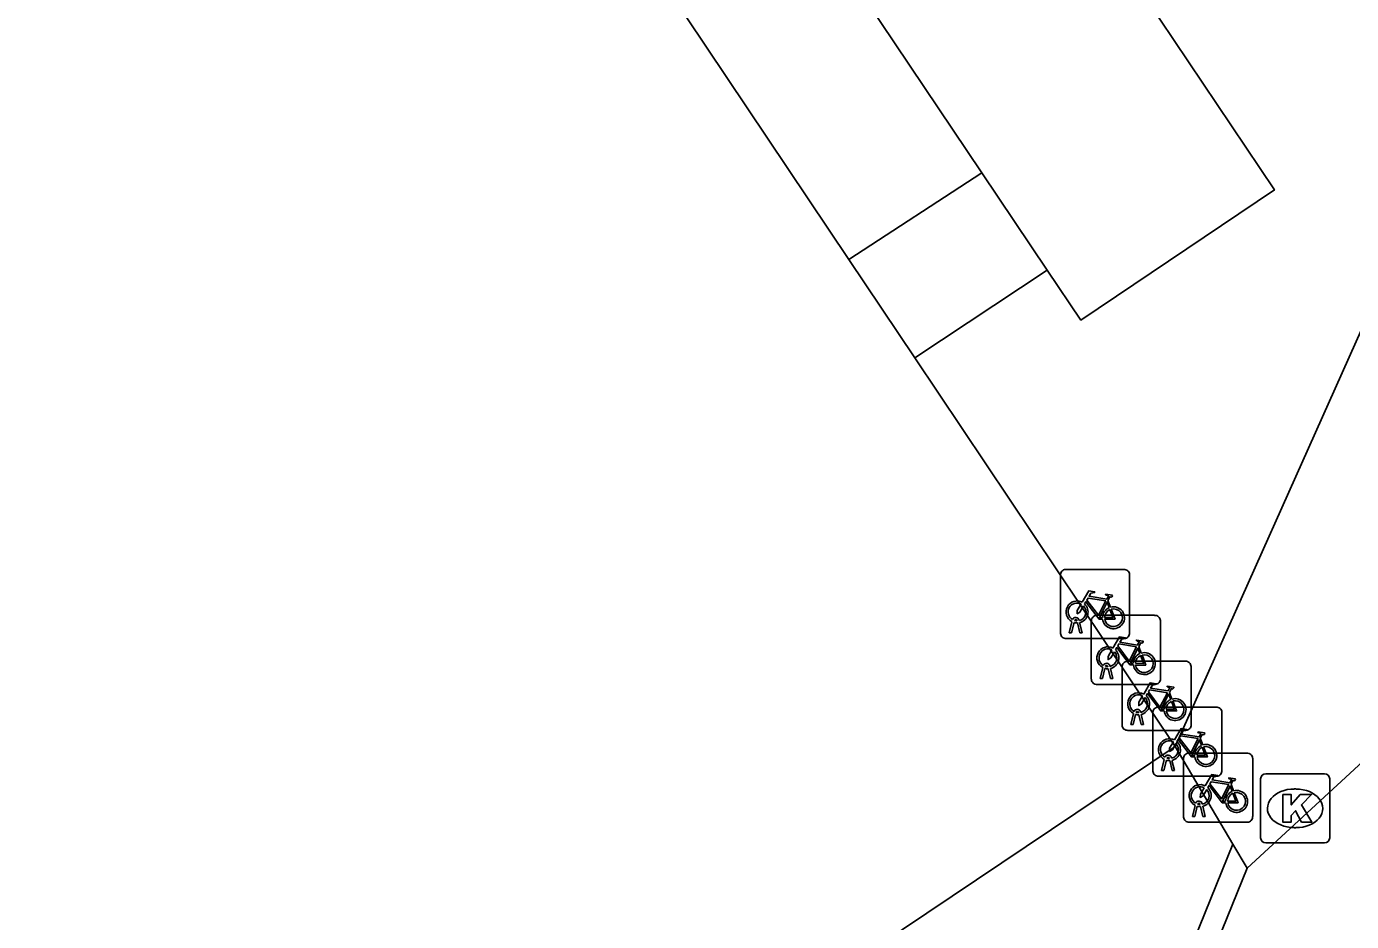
# Model space of a CAD drawing. Extents: x 161087 to 161922, y 382574 to 383873.
# Drawn here: x 161729.81 to 161748.99, y 383018.93 to 383031.88 of the extents above; entities that cross this region are included whole.
import ezdxf

# ---------------------------------------------------------------- set-up
doc = ezdxf.new("R2010")
doc.units = 0
for name, color, linetype in [('IMGEO_Fietsenrek', 7, 'Continuous'), ('IMGEO_Haag', 7, 'Continuous'), ('IMGEO_Kolk', 7, 'Continuous'), ('IMGEO_Pand', 7, 'Continuous'), ('IMGEO_Pand_overbouw', 7, 'Continuous'), ('IMGEO_Voetpad_open', 7, 'Continuous')]:
    doc.layers.add(name, color=color, linetype=linetype)

msp = doc.modelspace()

# ---------------------------------------------------------------- linework, layer by layer
at = {"layer": 'IMGEO_Fietsenrek'}
for p, q in [((161744.851, 383024.025), (161745.692, 383024.025)), ((161745.692, 383024.025), (161744.851, 383024.025)), ((161744.776, 383023.1), (161744.776, 383023.941)), ((161744.776, 383023.941), (161744.776, 383023.1)), ((161745.776, 383023.95), (161745.776, 383023.109)), ((161745.776, 383023.109), (161745.776, 383023.95)), ((161745.463, 383023.574), (161745.499, 383023.479)), ((161744.903, 383023.109), (161744.942, 383023.269)), ((161744.972, 383023.257), (161744.937, 383023.109)), ((161745.014, 383023.281), (161745.013, 383023.285)), ((161745.055, 383023.109), (161745.021, 383023.251)), ((161745.045, 383023.292), (161745.046, 383023.285)), ((161745.053, 383023.255), (161745.088, 383023.109)), ((161745.222, 383022.436), (161745.222, 383023.277)), ((161745.222, 383023.277), (161745.222, 383022.436)), ((161745.297, 383023.361), (161746.138, 383023.361)), ((161746.138, 383023.361), (161745.297, 383023.361)), ((161746.222, 383023.286), (161746.222, 383022.445)), ((161746.222, 383022.445), (161746.222, 383023.286)), ((161745.701, 383023.025), (161744.86, 383023.025)), ((161744.86, 383023.025), (161745.701, 383023.025)), ((161744.937, 383023.109), (161744.903, 383023.109)), ((161745.088, 383023.109), (161745.055, 383023.109)), ((161745.909, 383022.91), (161745.945, 383022.815)), ((161745.742, 383022.696), (161746.583, 383022.696)), ((161746.583, 383022.696), (161745.742, 383022.696)), ((161745.349, 383022.445), (161745.388, 383022.605)), ((161745.418, 383022.593), (161745.383, 383022.445)), ((161745.46, 383022.617), (161745.459, 383022.621)), ((161745.501, 383022.445), (161745.467, 383022.587)), ((161745.491, 383022.628), (161745.492, 383022.621)), ((161745.499, 383022.591), (161745.534, 383022.445)), ((161745.667, 383021.771), (161745.667, 383022.612)), ((161745.667, 383022.612), (161745.667, 383021.771)), ((161746.667, 383022.621), (161746.667, 383021.78)), ((161746.667, 383021.78), (161746.667, 383022.621)), ((161746.147, 383022.361), (161745.306, 383022.361)), ((161745.306, 383022.361), (161746.147, 383022.361)), ((161745.383, 383022.445), (161745.349, 383022.445)), ((161745.534, 383022.445), (161745.501, 383022.445)), ((161746.354, 383022.245), (161746.39, 383022.15)), ((161745.794, 383021.78), (161745.833, 383021.94)), ((161745.863, 383021.928), (161745.828, 383021.78)), ((161745.905, 383021.952), (161745.904, 383021.956)), ((161745.946, 383021.78), (161745.912, 383021.922)), ((161745.936, 383021.963), (161745.937, 383021.956)), ((161745.944, 383021.926), (161745.979, 383021.78)), ((161746.113, 383021.107), (161746.113, 383021.948)), ((161746.113, 383021.948), (161746.113, 383021.107)), ((161746.188, 383022.032), (161747.029, 383022.032)), ((161747.029, 383022.032), (161746.188, 383022.032)), ((161747.113, 383021.957), (161747.113, 383021.116)), ((161747.113, 383021.116), (161747.113, 383021.957)), ((161746.592, 383021.696), (161745.751, 383021.696)), ((161745.751, 383021.696), (161746.592, 383021.696)), ((161745.828, 383021.78), (161745.794, 383021.78)), ((161745.979, 383021.78), (161745.946, 383021.78)), ((161746.8, 383021.581), (161746.836, 383021.486)), ((161746.382, 383021.299), (161746.383, 383021.292)), ((161746.633, 383021.367), (161747.474, 383021.367)), ((161747.474, 383021.367), (161746.633, 383021.367)), ((161746.24, 383021.116), (161746.279, 383021.276)), ((161746.274, 383021.116), (161746.24, 383021.116)), ((161746.309, 383021.264), (161746.274, 383021.116)), ((161746.351, 383021.288), (161746.35, 383021.292)), ((161746.392, 383021.116), (161746.358, 383021.258)), ((161746.39, 383021.262), (161746.425, 383021.116)), ((161746.425, 383021.116), (161746.392, 383021.116)), ((161746.558, 383020.442), (161746.558, 383021.283)), ((161746.558, 383021.283), (161746.558, 383020.442)), ((161747.558, 383021.292), (161747.558, 383020.451)), ((161747.558, 383020.451), (161747.558, 383021.292)), ((161747.038, 383021.032), (161746.197, 383021.032)), ((161746.197, 383021.032), (161747.038, 383021.032)), ((161747.245, 383020.916), (161747.281, 383020.821)), ((161746.685, 383020.451), (161746.724, 383020.611)), ((161746.754, 383020.599), (161746.719, 383020.451)), ((161746.796, 383020.623), (161746.795, 383020.627)), ((161746.837, 383020.451), (161746.803, 383020.593)), ((161746.827, 383020.634), (161746.828, 383020.627)), ((161746.835, 383020.597), (161746.87, 383020.451)), ((161747.483, 383020.367), (161746.642, 383020.367)), ((161746.642, 383020.367), (161747.483, 383020.367)), ((161746.719, 383020.451), (161746.685, 383020.451)), ((161746.87, 383020.451), (161746.837, 383020.451))]:
    msp.add_line(p, q, dxfattribs=at)
for points in [[(161745.089, 383023.551), (161745.184, 383023.715), (161745.27, 383023.701), (161745.272, 383023.692), (161745.216, 383023.681), (161745.189, 383023.636), (161745.445, 383023.595)], [(161745.432, 383023.57), (161745.175, 383023.611), (161745.158, 383023.582), (161745.325, 383023.362), (161745.432, 383023.57)], [(161745.445, 383023.595), (161745.47, 383023.644), (161745.464, 383023.648), (161745.441, 383023.652), (161745.429, 383023.659), (161745.428, 383023.662), (161745.43, 383023.667), (161745.525, 383023.652), (161745.527, 383023.642), (161745.517, 383023.629), (161745.505, 383023.623), (161745.491, 383023.629), (161745.463, 383023.574)], [(161745.11, 383023.499), (161745.058, 383023.409), (161745.018, 383023.384), (161745.019, 383023.431), (161745.074, 383023.525)], [(161745.385, 383023.307), (161745.335, 383023.307), (161745.144, 383023.558), (161745.125, 383023.526)], [(161745.48, 383023.472), (161745.45, 383023.549), (161745.341, 383023.331), (161745.384, 383023.331)], [(161745.414, 383023.331), (161745.534, 383023.33), (161745.49, 383023.444)], [(161745.51, 383023.451), (161745.565, 383023.306), (161745.415, 383023.306)], [(161745.535, 383022.887), (161745.63, 383023.051), (161745.716, 383023.037), (161745.718, 383023.028), (161745.662, 383023.017), (161745.635, 383022.972), (161745.891, 383022.931)], [(161745.556, 383022.835), (161745.504, 383022.745), (161745.464, 383022.72), (161745.465, 383022.767), (161745.52, 383022.861)], [(161745.831, 383022.643), (161745.781, 383022.643), (161745.59, 383022.894), (161745.571, 383022.862)], [(161745.878, 383022.906), (161745.621, 383022.947), (161745.604, 383022.918), (161745.771, 383022.698), (161745.878, 383022.906)], [(161745.926, 383022.808), (161745.896, 383022.885), (161745.787, 383022.667), (161745.83, 383022.667)], [(161745.891, 383022.931), (161745.916, 383022.98), (161745.91, 383022.984), (161745.887, 383022.988), (161745.875, 383022.995), (161745.874, 383022.998), (161745.876, 383023.003), (161745.971, 383022.988), (161745.973, 383022.978), (161745.963, 383022.965), (161745.951, 383022.959), (161745.937, 383022.965), (161745.909, 383022.91)], [(161745.86, 383022.667), (161745.98, 383022.666), (161745.936, 383022.78)], [(161745.956, 383022.787), (161746.011, 383022.642), (161745.861, 383022.642)], [(161745.98, 383022.222), (161746.075, 383022.386), (161746.161, 383022.372), (161746.163, 383022.363), (161746.107, 383022.352), (161746.08, 383022.307), (161746.336, 383022.266)], [(161746.323, 383022.241), (161746.066, 383022.282), (161746.049, 383022.253), (161746.216, 383022.033), (161746.323, 383022.241)], [(161746.336, 383022.266), (161746.361, 383022.315), (161746.355, 383022.319), (161746.332, 383022.323), (161746.32, 383022.33), (161746.319, 383022.333), (161746.321, 383022.338), (161746.416, 383022.323), (161746.418, 383022.313), (161746.408, 383022.3), (161746.396, 383022.294), (161746.382, 383022.3), (161746.354, 383022.245)], [(161746.001, 383022.17), (161745.949, 383022.08), (161745.909, 383022.055), (161745.91, 383022.102), (161745.965, 383022.196)], [(161746.276, 383021.978), (161746.226, 383021.978), (161746.035, 383022.229), (161746.016, 383022.197)], [(161746.371, 383022.143), (161746.341, 383022.22), (161746.232, 383022.002), (161746.275, 383022.002)], [(161746.305, 383022.002), (161746.425, 383022.001), (161746.381, 383022.115)], [(161746.401, 383022.122), (161746.456, 383021.977), (161746.306, 383021.977)], [(161746.426, 383021.558), (161746.521, 383021.722), (161746.607, 383021.708), (161746.609, 383021.699), (161746.553, 383021.688), (161746.526, 383021.643), (161746.782, 383021.602)], [(161746.447, 383021.506), (161746.395, 383021.416), (161746.355, 383021.391), (161746.356, 383021.438), (161746.411, 383021.532)], [(161746.722, 383021.314), (161746.672, 383021.314), (161746.481, 383021.565), (161746.462, 383021.533)], [(161746.769, 383021.577), (161746.512, 383021.618), (161746.495, 383021.589), (161746.662, 383021.369), (161746.769, 383021.577)], [(161746.817, 383021.479), (161746.787, 383021.556), (161746.678, 383021.338), (161746.721, 383021.338)], [(161746.782, 383021.602), (161746.807, 383021.651), (161746.801, 383021.655), (161746.778, 383021.659), (161746.766, 383021.666), (161746.765, 383021.669), (161746.767, 383021.674), (161746.862, 383021.659), (161746.864, 383021.649), (161746.854, 383021.636), (161746.842, 383021.63), (161746.828, 383021.636), (161746.8, 383021.581)], [(161746.751, 383021.338), (161746.871, 383021.337), (161746.827, 383021.451)], [(161746.847, 383021.458), (161746.902, 383021.313), (161746.752, 383021.313)], [(161746.871, 383020.893), (161746.966, 383021.057), (161747.052, 383021.043), (161747.054, 383021.034), (161746.998, 383021.023), (161746.971, 383020.978), (161747.227, 383020.937)], [(161747.214, 383020.912), (161746.957, 383020.953), (161746.94, 383020.924), (161747.107, 383020.704), (161747.214, 383020.912)], [(161747.227, 383020.937), (161747.252, 383020.986), (161747.246, 383020.99), (161747.223, 383020.994), (161747.211, 383021.001), (161747.21, 383021.004), (161747.212, 383021.009), (161747.307, 383020.994), (161747.309, 383020.984), (161747.299, 383020.971), (161747.287, 383020.965), (161747.273, 383020.971), (161747.245, 383020.916)], [(161746.892, 383020.841), (161746.84, 383020.751), (161746.8, 383020.726), (161746.801, 383020.773), (161746.856, 383020.867)], [(161747.167, 383020.649), (161747.117, 383020.649), (161746.926, 383020.9), (161746.907, 383020.868)], [(161747.262, 383020.814), (161747.232, 383020.891), (161747.123, 383020.673), (161747.166, 383020.673)], [(161747.196, 383020.673), (161747.316, 383020.672), (161747.272, 383020.786)], [(161747.292, 383020.793), (161747.347, 383020.648), (161747.197, 383020.648)]]:
    msp.add_lwpolyline(points, dxfattribs=at)
for centre, radius, start, end in [((161744.854, 383023.947), 0.0779, 92.4484, 184.2845), ((161744.854, 383023.947), 0.0779, 92.4484, 184.2845), ((161745.698, 383023.947), 0.0779, 2.4484, 94.2845), ((161745.698, 383023.947), 0.0779, 2.4484, 94.2845), ((161745.016, 383023.41), 0.159, 62.6766, 242.1369), ((161745.016, 383023.41), 0.129, 63.3192, 238.903), ((161745.016, 383023.41), 0.129, 283.6043, 43.4302), ((161745.016, 383023.41), 0.159, 283.5766, 46.6042), ((161745.543, 383023.326), 0.159, 113.3408, 178.3217), ((161745.543, 383023.326), 0.159, 187.0065, 105.7708), ((161745.543, 383023.326), 0.129, 113.923, 177.9556), ((161745.543, 383023.326), 0.129, 188.6715, 104.5883), ((161744.996, 383023.281), 0.0499, 12.8025, 158.6934), ((161745.016, 383023.41), 0.159, 253.9967, 271.7867), ((161744.996, 383023.281), 0.0174, 12.8025, 163.4502), ((161745.016, 383023.41), 0.129, 253.415, 269.0204), ((161745.3, 383023.283), 0.0779, 92.4484, 184.2845), ((161745.3, 383023.283), 0.0779, 92.4484, 184.2845), ((161746.144, 383023.283), 0.0779, 2.4484, 94.2845), ((161746.144, 383023.283), 0.0779, 2.4484, 94.2845), ((161744.854, 383023.103), 0.0779, 182.4484, 274.2845), ((161744.854, 383023.103), 0.0779, 182.4484, 274.2845), ((161745.698, 383023.103), 0.0779, 272.4484, 4.2845), ((161745.698, 383023.103), 0.0779, 272.4484, 4.2845), ((161745.462, 383022.746), 0.159, 62.6766, 242.1369), ((161745.462, 383022.746), 0.129, 63.3192, 238.903), ((161745.462, 383022.746), 0.129, 283.6043, 43.4302), ((161745.462, 383022.746), 0.159, 283.5766, 46.6042), ((161745.442, 383022.617), 0.0499, 12.8025, 158.6934), ((161745.745, 383022.618), 0.0779, 92.4484, 184.2845), ((161745.745, 383022.618), 0.0779, 92.4484, 184.2845), ((161745.989, 383022.662), 0.159, 113.3408, 178.3217), ((161745.989, 383022.662), 0.159, 187.0065, 105.7708), ((161745.989, 383022.662), 0.129, 113.923, 177.9556), ((161745.989, 383022.662), 0.129, 188.6715, 104.5883), ((161746.589, 383022.618), 0.0779, 2.4484, 94.2845), ((161746.589, 383022.618), 0.0779, 2.4484, 94.2845), ((161745.462, 383022.746), 0.159, 253.9967, 271.7867), ((161745.442, 383022.617), 0.0174, 12.8025, 163.4502), ((161745.462, 383022.746), 0.129, 253.415, 269.0204), ((161745.3, 383022.439), 0.0779, 182.4484, 274.2845), ((161745.3, 383022.439), 0.0779, 182.4484, 274.2845), ((161746.144, 383022.439), 0.0779, 272.4484, 4.2845), ((161746.144, 383022.439), 0.0779, 272.4484, 4.2845), ((161745.907, 383022.081), 0.159, 62.6766, 242.1369), ((161745.907, 383022.081), 0.129, 63.3192, 238.903), ((161745.907, 383022.081), 0.129, 283.6043, 43.4302), ((161745.907, 383022.081), 0.159, 283.5766, 46.6042), ((161746.434, 383021.997), 0.159, 113.3408, 178.3217), ((161746.434, 383021.997), 0.159, 187.0065, 105.7708), ((161746.434, 383021.997), 0.129, 113.923, 177.9556), ((161746.434, 383021.997), 0.129, 188.6715, 104.5883), ((161745.887, 383021.952), 0.0499, 12.8025, 158.6934), ((161745.907, 383022.081), 0.159, 253.9967, 271.7867), ((161745.887, 383021.952), 0.0174, 12.8025, 163.4502), ((161745.907, 383022.081), 0.129, 253.415, 269.0204), ((161746.191, 383021.954), 0.0779, 92.4484, 184.2845), ((161746.191, 383021.954), 0.0779, 92.4484, 184.2845), ((161747.035, 383021.954), 0.0779, 2.4484, 94.2845), ((161747.035, 383021.954), 0.0779, 2.4484, 94.2845), ((161745.745, 383021.774), 0.0779, 182.4484, 274.2845), ((161745.745, 383021.774), 0.0779, 182.4484, 274.2845), ((161746.589, 383021.774), 0.0779, 272.4484, 4.2845), ((161746.589, 383021.774), 0.0779, 272.4484, 4.2845), ((161746.353, 383021.417), 0.159, 62.6766, 242.1369), ((161746.353, 383021.417), 0.129, 63.3192, 238.903), ((161746.353, 383021.417), 0.129, 283.6043, 43.4302), ((161746.353, 383021.417), 0.159, 283.5766, 46.6042), ((161746.88, 383021.333), 0.159, 187.0065, 105.7708), ((161746.333, 383021.288), 0.0499, 12.8025, 158.6934), ((161746.333, 383021.288), 0.0174, 12.8025, 163.4502), ((161746.636, 383021.289), 0.0779, 92.4484, 184.2845), ((161746.636, 383021.289), 0.0779, 92.4484, 184.2845), ((161746.88, 383021.333), 0.159, 113.3408, 178.3217), ((161746.88, 383021.333), 0.129, 113.923, 177.9556), ((161746.88, 383021.333), 0.129, 188.6715, 104.5883), ((161747.48, 383021.289), 0.0779, 2.4484, 94.2845), ((161747.48, 383021.289), 0.0779, 2.4484, 94.2845), ((161746.191, 383021.11), 0.0779, 182.4484, 274.2845), ((161746.191, 383021.11), 0.0779, 182.4484, 274.2845), ((161746.353, 383021.417), 0.159, 253.9967, 271.7867), ((161746.353, 383021.417), 0.129, 253.415, 269.0204), ((161747.035, 383021.11), 0.0779, 272.4484, 4.2845), ((161747.035, 383021.11), 0.0779, 272.4484, 4.2845), ((161746.798, 383020.752), 0.159, 62.6766, 242.1369), ((161746.798, 383020.752), 0.129, 63.3192, 238.903), ((161746.798, 383020.752), 0.129, 283.6043, 43.4302), ((161746.798, 383020.752), 0.159, 283.5766, 46.6042), ((161747.325, 383020.668), 0.159, 113.3408, 178.3217), ((161747.325, 383020.668), 0.159, 187.0065, 105.7708), ((161747.325, 383020.668), 0.129, 113.923, 177.9556), ((161747.325, 383020.668), 0.129, 188.6715, 104.5883), ((161746.778, 383020.623), 0.0499, 12.8025, 158.6934), ((161746.798, 383020.752), 0.159, 253.9967, 271.7867), ((161746.778, 383020.623), 0.0174, 12.8025, 163.4502), ((161746.798, 383020.752), 0.129, 253.415, 269.0204), ((161746.636, 383020.445), 0.0779, 182.4484, 274.2845), ((161746.636, 383020.445), 0.0779, 182.4484, 274.2845), ((161747.48, 383020.445), 0.0779, 272.4484, 4.2845), ((161747.48, 383020.445), 0.0779, 272.4484, 4.2845)]:
    msp.add_arc(centre, radius, start, end, dxfattribs=at)
at = {"layer": 'IMGEO_Haag'}
for points in [[(161747.272, 383020.049), (161741.948, 383006.903), (161730.157, 382977.79)], [(161730.52, 382977.756), (161742.9, 383008.325), (161745.252, 383014.216), (161747.477, 383019.703)]]:
    msp.add_lwpolyline(points, dxfattribs=at)
at = {"layer": 'IMGEO_Kolk'}
for p, q in [((161747.672, 383020.142), (161747.672, 383020.994)), ((161747.747, 383021.068), (161748.599, 383021.068)), ((161748.673, 383020.994), (161748.673, 383020.142)), ((161748.16, 383020.848), (161748.185, 383020.848)), ((161748.183, 383020.288), (161748.158, 383020.288)), ((161748.599, 383020.068), (161747.747, 383020.068))]:
    msp.add_line(p, q, dxfattribs=at)
for points in [[(161747.672, 383020.142), (161747.672, 383020.994)], [(161747.747, 383021.068), (161748.599, 383021.068)], [(161748.673, 383020.994), (161748.673, 383020.142)], [(161747.993, 383020.768), (161748.116, 383020.768), (161748.116, 383020.617), (161748.246, 383020.768), (161748.41, 383020.768), (161748.264, 383020.617), (161748.417, 383020.368), (161748.265, 383020.368), (161748.18, 383020.532), (161748.116, 383020.465), (161748.116, 383020.368), (161747.993, 383020.368), (161747.993, 383020.768)], [(161748.599, 383020.068), (161747.747, 383020.068)]]:
    msp.add_lwpolyline(points, dxfattribs=at)
for centre, start, end in [((161747.749, 383020.992), 91.552, 178.448), ((161747.749, 383020.992), 91.552, 178.448), ((161748.597, 383020.992), 1.552, 88.448), ((161748.597, 383020.992), 1.552, 88.448), ((161747.749, 383020.144), 181.552, 268.448), ((161747.749, 383020.144), 181.552, 268.448), ((161748.597, 383020.144), 271.552, 358.448), ((161748.597, 383020.144), 271.552, 358.448)]:
    msp.add_arc(centre, 0.0765, start, end, dxfattribs=at)
for centre, major_axis, ratio, start_param, end_param in [((161748.159, 383020.568), (-0.387, 0.002), 0.722429, 4.712389, 7.853982), ((161748.184, 383020.568), (-0.39, 0.002), 0.717154, 1.570796, 4.712389)]:
    msp.add_ellipse(centre, major_axis=major_axis, ratio=ratio, start_param=start_param, end_param=end_param, dxfattribs=at)
at = {"layer": 'IMGEO_Pand'}
for points in [[(161741.711, 383028.509), (161730.515, 383045.208), (161707.81, 383030.012)], [(161744.585, 383028.357), (161745.071, 383027.633), (161747.874, 383029.517), (161744.345, 383034.77), (161741.541, 383032.887), (161743.638, 383029.766)], [(161744.585, 383028.357), (161743.638, 383029.766)], [(161741.711, 383028.509), (161742.665, 383027.087)], [(161746.435, 383021.464), (161742.665, 383027.087)], [(161746.435, 383021.464), (161736.382, 383014.719), (161714.445, 383000), (161707.658, 382995.446)]]:
    msp.add_lwpolyline(points, dxfattribs=at)
at = {"layer": 'IMGEO_Pand_overbouw'}
msp.add_lwpolyline([(161744.585, 383028.357), (161743.638, 383029.766), (161741.711, 383028.509), (161742.665, 383027.087)], close=True, dxfattribs=at)
at = {"layer": 'IMGEO_Voetpad_open'}
for points in [[(161752.042, 383034.009), (161746.435, 383021.464)], [(161743.638, 383029.766), (161741.711, 383028.509)], [(161742.665, 383027.087), (161744.585, 383028.357)], [(161747.477, 383019.703), (161753.87, 383025.593)], [(161746.435, 383021.464), (161747.272, 383020.049)], [(161747.272, 383020.049), (161747.477, 383019.703)]]:
    msp.add_lwpolyline(points, dxfattribs=at)

doc.saveas('drawing.dxf')
